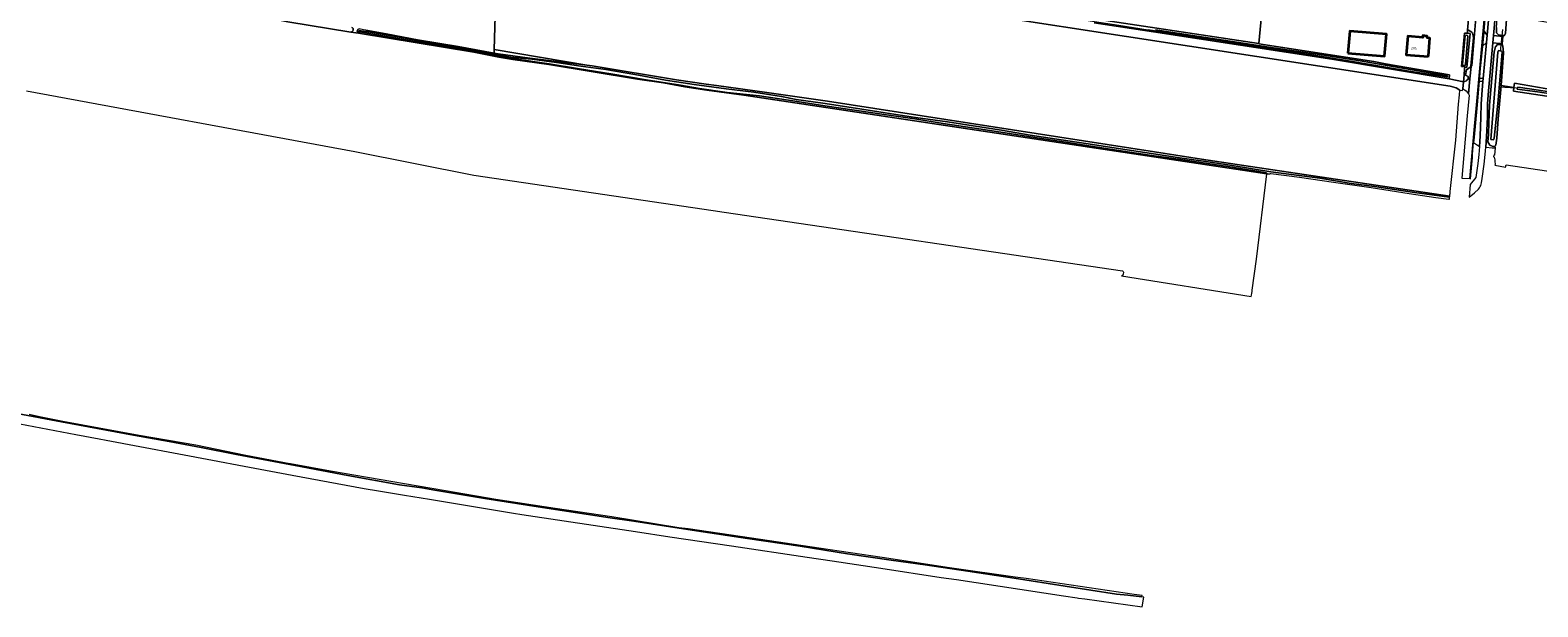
# Model space of a CAD drawing. Header units: metres. Extents: x 149984 to 156489, y 469398 to 478068.
# Tile 606 of 656: x 154388 to 155209, y 469727 to 470041. Entities that reach past the tile are written whole.
import ezdxf
from ezdxf.enums import TextEntityAlignment as Align

# ---------------------------------------------------------------- set-up
doc = ezdxf.new("R2010")
doc.units = ezdxf.units.M
doc.header["$LTSCALE"] = 0.75
for name, color, linetype, lineweight in [('B-WE-GR-GRAS-GV', 252, 'Continuous', 13), ('B-WE-KW-KUNSTWERK_DUIKER-G', 6, 'Continuous', 18), ('B-WE-OG-BEBOUWING-GV', 6, 'Continuous', 35), ('B-WE-OG-BEBOUWING-T18', 1, 'Continuous', 18), ('B-WE-OG-TERREIN_ERF-GV', 252, 'Continuous', 18), ('B-WE-OG-TERREIN_OEVER-GV', 252, 'Continuous', 18), ('B-WE-OG-WATER_SLOOT-GV', 252, 'Continuous', 18), ('B-WE-OG-WEG-GV', 252, 'Continuous', 18), ('B-WE-VH-GESLOTENVERHARDING_ASFALT-GV', 252, 'Continuous', 18), ('B-WE-VH-GESLOTENVERHARDING_BETON-GV', 252, 'Continuous', 18), ('B-WE-VH-OPENVERHARDING_BETONSTRAATSTEEN-GV', 252, 'Continuous', 18), ('B-WE-VH-OPENVERHARDING_STRAATBAKSTEEN-GV', 252, 'Continuous', 18)]:
    doc.layers.add(name, color=color, linetype=linetype, lineweight=lineweight)
doc.styles.add('NLCS-ISO-M750-T18', font='NLCS-ISO.ttf', dxfattribs={"height": 1.35})

msp = doc.modelspace()

# ---------------------------------------------------------------- linework, layer by layer
at = {"layer": 'B-WE-GR-GRAS-GV', "flags": 128}
for points in [[(154900.806, 470099.825), (154781.351, 470117.977), (154704.357, 470131.074), (154702.64, 470131.38), (154701.385, 470124.456), (154703.204, 470124.023), (154697.515, 470089.23), (154697.452, 470088.846), (154698.18, 470088.729), (154814.212, 470070.034), (154959.627, 470048.047), (155057.417, 470033.442), (155060.989, 470071.622), (155057.068, 470072.189), (155057.338, 470075.273), (155055.33, 470075.588)], [(154641.889, 470054.567), (154641.132, 470030.074), (154691.45, 470021.68), (154694.395, 470021.265), (154740.368, 470013.661), (154756.556, 470011.361), (154762.158, 470010.565), (154789.554, 470006.672), (154822.63, 470001.972), (155000.639, 469974.426), (155026.095, 469970.487), (155065.055, 469964.665), (155142.952, 469953.023), (155161.301, 469950.281), (155161.426, 469951.441), (155161.45, 469951.51), (155161.574, 469952.824), (155164.584, 469980.835), (155166.07, 470000.369), (155166.561, 470005.568), (155166.79, 470007.99), (155164.738, 470009.244), (155161.553, 470010.126), (154738.095, 470075.394)], [(155053.187, 469895.632), (155053.29, 469896.475), (155053.47, 469897.455), (155053.66, 469898.482), (155053.759, 469899.194), (155056.106, 469915.983), (155061.644, 469962.563), (154776.967, 470005.379), (154756.897, 470008.037), (154744.804, 470009.884), (154733.302, 470011.946), (154719.132, 470014.077), (154670.782, 470022.008), (154651.231, 470024.703), (154643.602, 470025.998), (154630.095, 470028.681), (154567.209, 470038.996), (154563.008, 470039.685), (154528.834, 470045.29), (154383.058, 470074.309)], [(155218.612, 470044.221), (155208.36, 470045.902), (155198.515, 470047.263), (155192.955, 470047.876), (155192.411, 470047.555), (155192.243, 470046.448), (155191.636, 470039.096), (155191.106, 470037.843), (155190.486, 470037.821), (155190.212, 470037.229), (155189.872, 470033.265), (155189.946, 470032.456), (155190.258, 470032.233), (155190.654, 470028.276), (155189.437, 470012.94), (155189.284, 470011.013), (155189.248, 470010.618), (155193.829, 470009.923), (155196.24, 470009.517), (155196.62, 470011.748), (155217.438, 470008.294)], [(155245.596, 469999.96), (155196.08, 470007.412), (155196.24, 470009.517), (155193.829, 470009.923), (155189.248, 470010.618), (155189.054, 470008.469), (155187.606, 469992.405), (155186.938, 469981.833), (155186.413, 469978.145), (155185.806, 469977.509), (155185.965, 469976.621), (155185.647, 469972.603), (155185.229, 469972.63), (155185.128, 469971.711), (155185.417, 469971.582), (155185.796, 469970.046), (155185.851, 469969.371), (155185.989, 469967.651), (155185.916, 469967.164), (155191.731, 469966.151), (155191.942, 469967.45), (155232.253, 469961.337)], [(154386.414, 470007.693), (154565.154, 469974.708), (154630.083, 469961.769), (154760.278, 469942.54), (154766.334, 469941.645), (154983.166, 469909.62)], [(154983.695, 469909.003), (154983.598, 469907.959), (154983.27, 469907.327), (154982.64, 469906.886), (155053.187, 469895.632)]]:
    msp.add_lwpolyline(points, dxfattribs=at)
at = {"layer": 'B-WE-GR-GRAS-GV'}
msp.add_lwpolyline([(154983.166, 469909.62, -0.2929435), (154983.695, 469909.003)], format="xyb", dxfattribs=at)
at = {"layer": 'B-WE-KW-KUNSTWERK_DUIKER-G', "flags": 128}
for points in [[(155189.947, 470041.087), (155188.683, 470029.061)], [(155188.121, 470009.919), (155197.526, 470009.228)]]:
    msp.add_lwpolyline(points, dxfattribs=at)
at = {"layer": 'B-WE-OG-BEBOUWING-GV', "flags": 128}
for points in [[(155105.903, 470028.224), (155125.869, 470026.451), (155126.933, 470038.434), (155106.967, 470040.207)], [(155149.622, 470026.278), (155149.652, 470026.626), (155150.476, 470036.344), (155148.954, 470036.479), (155149.041, 470037.499), (155146.702, 470037.697), (155146.616, 470036.686), (155138.401, 470037.416), (155137.543, 470027.304)]]:
    msp.add_lwpolyline(points, close=True, dxfattribs=at)
at = {"layer": 'B-WE-OG-TERREIN_ERF-GV', "flags": 128}
for points in [[(154738.095, 470075.394), (155161.553, 470010.126), (155164.738, 470009.244), (155166.79, 470007.99), (155168.253, 470007.782), (155168.343, 470008.732), (155168.703, 470012.528), (155160.96, 470014.155), (155097.15, 470024.97), (155000, 470039.765), (154967.79, 470044.67)], [(155060.989, 470071.622), (155057.417, 470033.442), (155057.337, 470033.219), (155120.02, 470023.6), (155126.33, 470022.43), (155161.202, 470016.298), (155160.96, 470014.155), (155168.703, 470012.528), (155169.092, 470016.393), (155169.3, 470019.513), (155169.476, 470020.648), (155167.761, 470020.948), (155169.409, 470039.144), (155170.89, 470038.968), (155170.997, 470040.68), (155171.506, 470046.746)], [(154571.26, 470040.77), (154582.3, 470038.66), (154595.6, 470036.08), (154599.385, 470035.375), (154621.428, 470031.782), (154641.024, 470028.13), (154641.132, 470030.074), (154641.889, 470054.567)], [(154563.008, 470039.685), (154567.209, 470038.996)]]:
    msp.add_lwpolyline(points, dxfattribs=at)
at = {"layer": 'B-WE-OG-TERREIN_ERF-GV'}
for points in [[(154563.623, 470042.184, -0.8066121), (154563.008, 470039.685)], [(154567.209, 470038.996, -0.734565), (154567.524, 470041.406)]]:
    msp.add_lwpolyline(points, format="xyb", dxfattribs=at)
at = {"layer": 'B-WE-OG-TERREIN_ERF-GV', "flags": 128}
for points in [[(155105.903, 470028.224), (155106.967, 470040.207), (155126.933, 470038.434), (155125.869, 470026.451)], [(155146.702, 470037.697), (155149.041, 470037.499), (155148.954, 470036.479), (155150.476, 470036.344), (155149.652, 470026.626), (155149.622, 470026.278), (155137.543, 470027.304), (155138.401, 470037.416), (155146.616, 470036.686)], [(154641.132, 470030.074), (154641.024, 470028.13), (154643.23, 470027.76), (154660.41, 470025.38), (154691.45, 470021.68)]]:
    msp.add_lwpolyline(points, close=True, dxfattribs=at)
at = {"layer": 'B-WE-OG-TERREIN_OEVER-GV', "flags": 128}
for points in [[(154494.029, 470052.577), (154477.269, 470056.431), (154459.226, 470060.155), (154447.084, 470062.333), (154435.847, 470064.572), (154419.92, 470067.801), (154400.627, 470071.671), (154390.884, 470073.505), (154383.114, 470074.639), (154383.058, 470074.309), (154528.834, 470045.29), (154563.008, 470039.685)], [(154967.79, 470044.67), (155000, 470039.765), (155097.15, 470024.97), (155160.96, 470014.155), (155161.202, 470016.298), (155126.33, 470022.43), (155120.02, 470023.6), (155057.337, 470033.219), (155057.417, 470033.442), (154959.627, 470048.047)], [(155186.776, 470042.225), (155186.767, 470039.15), (155187.909, 470038.083), (155188.922, 470037.947), (155189.993, 470037.804), (155190.486, 470037.821), (155191.106, 470037.843), (155191.636, 470039.096), (155192.243, 470046.448)], [(154567.209, 470038.996), (154630.095, 470028.681), (154643.602, 470025.998), (154651.231, 470024.703), (154670.782, 470022.008), (154719.132, 470014.077), (154733.302, 470011.946), (154744.804, 470009.884), (154756.897, 470008.037), (154776.967, 470005.379), (155061.644, 469962.563), (155061.983, 469962.558)], [(155161.233, 469949.782), (155161.301, 469950.281), (155142.952, 469953.023), (155065.055, 469964.665), (155026.095, 469970.487), (155000.639, 469974.426), (154822.63, 470001.972), (154789.554, 470006.672), (154762.158, 470010.565), (154756.556, 470011.361), (154740.368, 470013.661), (154694.395, 470021.265), (154691.45, 470021.68), (154660.41, 470025.38), (154643.23, 470027.76), (154641.024, 470028.13), (154621.428, 470031.782), (154599.385, 470035.375), (154595.6, 470036.08), (154582.3, 470038.66), (154571.26, 470040.77), (154569.86, 470040.94), (154567.524, 470041.406)], [(154567.621, 470040.536), (154574.69, 470039.375), (154589.304, 470036.821), (154605.526, 470033.997), (154622.437, 470030.969), (154634.671, 470028.817), (154645.253, 470026.952), (154650.079, 470026.072), (154655.386, 470025.506), (154661.566, 470024.837), (154674.943, 470023.073), (154688.241, 470021.162), (154701.807, 470019.197), (154717.715, 470016.487), (154734.445, 470013.552), (154749.906, 470011.2), (154767.333, 470008.699), (154782.525, 470006.874), (154797.512, 470004.654), (154805.44, 470002.96), (154819.999, 470000.866), (154837.795, 469998.208), (154853.917, 469995.778), (154870.452, 469993.109), (154887.828, 469990.743), (154904.243, 469988.267), (154917.307, 469986.222), (154932.855, 469983.618), (154950.939, 469980.78), (154966.747, 469978.469), (154981.987, 469976.043), (154998.996, 469973.556), (155014.222, 469971.26), (155028.561, 469969.179), (155042.814, 469966.957), (155063.95, 469963.651), (155090.602, 469960.085), (155107.567, 469957.272), (155120.396, 469955.542), (155142.198, 469952.338), (155160.953, 469949.781)], [(155061.276, 469963.044), (155056.259, 469963.896), (155042.908, 469966.067), (155030.718, 469967.921), (155014.984, 469970.231), (154999.09, 469972.548), (154983.443, 469974.839), (154967.148, 469977.322), (154952.388, 469979.649), (154935.372, 469982.21), (154919.311, 469984.82), (154902.568, 469987.395), (154885.493, 469989.875), (154870.038, 469992.401), (154853.43, 469994.736), (154837.335, 469997.219), (154821.074, 469999.548), (154803.757, 470002.135), (154785.553, 470004.892), (154767.932, 470006.737), (154752.827, 470009.009), (154742.548, 470010.812), (154723.903, 470013.721), (154704.537, 470016.903), (154687.587, 470019.664), (154670.958, 470022.326), (154652.187, 470025.162), (154642.787, 470026.87), (154620.863, 470030.571), (154601.336, 470034.046), (154581.482, 470037.399), (154567.683, 470039.762)], [(155041.493, 470034.133), (155033.622, 470035.393), (155014.365, 470038.178), (154997.065, 470040.867)], [(155001.035, 470040.929), (155024.96, 470037.252), (155041.803, 470034.706), (155065.399, 470031.14), (155090.307, 470027.391), (155113.709, 470023.733), (155135.616, 470019.974), (155159.955, 470015.909)], [(155168.267, 470022.009), (155169.449, 470036.028), (155169.71, 470037.426)], [(155171.192, 470037.287), (155169.834, 470022.114)], [(155159.568, 470015.197), (155140.228, 470018.245), (155108.406, 470023.681), (155085.177, 470027.359), (155061.653, 470030.976), (155041.493, 470034.133)], [(155169.834, 470022.114), (155169.822, 470021.983)], [(155222.476, 470005.121), (155209.044, 470007.127), (155197.974, 470008.656), (155198.127, 470009.662), (155199.892, 470009.435), (155220.509, 470006.453)], [(154381.342, 469832.092), (154405.498, 469827.464), (154425.085, 469823.954), (154444.771, 469820.325), (154464.112, 469816.849), (154481.56, 469813.48), (154500.832, 469809.695), (154532.664, 469803.667), (154561.439, 469798.329), (154589.566, 469793.257), (154601.726, 469791.52), (154607.62, 469790.51), (154635.92, 469785.74), (154664.98, 469781.27), (154704.24, 469775.18), (154715.905, 469773.529), (154751.305, 469768.16), (154778.976, 469763.969), (154807.591, 469759.894), (154833.361, 469755.703), (154857.198, 469752.222), (154875.631, 469749.623), (154898.873, 469746.142), (154924.123, 469742.312), (154951.868, 469738.014), (154979.963, 469733.653), (154985.982, 469733.183), (154993.637, 469732.262)], [(154993.637, 469732.262), (154993.768, 469732.899), (154989.58, 469733.523), (154930.695, 469742.296), (154924.64, 469742.98), (154889.04, 469748.08), (154852.4, 469753.71), (154817.8, 469758.77), (154781.09, 469764.09), (154746.64, 469769.18), (154741.626, 469769.89), (154705.09, 469775.705), (154674.302, 469780.322), (154641.986, 469785.28), (154614.642, 469790.003), (154592.248, 469793.715), (154572.204, 469797.287), (154551.926, 469800.694), (154530.191, 469804.562), (154529.89, 469804.62), (154505.83, 469809.21), (154478.67, 469814.74), (154447.74, 469820.11), (154406.23, 469827.74), (154393.55, 469830.3), (154387.9, 469831.42)]]:
    msp.add_lwpolyline(points, dxfattribs=at)
at = {"layer": 'B-WE-OG-TERREIN_OEVER-GV'}
for points in [[(154563.008, 470039.685, 0.8066121), (154563.623, 470042.184)], [(154567.524, 470041.406, 0.734565), (154567.209, 470038.996)], [(154567.683, 470039.762, -0.9867596), (154567.621, 470040.536)], [(155169.71, 470037.426, -0.8079294), (155171.192, 470037.287)], [(155169.822, 470021.983, -0.8552728), (155168.267, 470022.009)], [(155159.955, 470015.909, -0.9520378), (155159.568, 470015.197)], [(155061.983, 469962.558, 0.2747664), (155061.276, 469963.044)], [(155160.953, 469949.781, 0.0607765), (155161.233, 469949.782)]]:
    msp.add_lwpolyline(points, format="xyb", dxfattribs=at)
at = {"layer": 'B-WE-OG-TERREIN_OEVER-GV', "flags": 128}
for points in [[(155170.89, 470038.968), (155169.409, 470039.144), (155167.761, 470020.948), (155169.476, 470020.648), (155170.637, 470020.445), (155172.417, 470038.786)], [(155189.054, 470008.469), (155189.248, 470010.618), (155189.284, 470011.013), (155189.437, 470012.94), (155190.654, 470028.276), (155190.258, 470032.233), (155189.946, 470032.456), (155189.487, 470032.785), (155188.552, 470032.813), (155187.231, 470032.853), (155186.14, 470031.652), (155185.518, 470028.949), (155183.255, 470004.052), (155182.968, 469999.659), (155182.64, 469990.413), (155182.434, 469983.936), (155182.07, 469979.937), (155183.179, 469978.135), (155184.376, 469977.622), (155184.955, 469977.374), (155185.806, 469977.509), (155186.413, 469978.145), (155186.938, 469981.833), (155187.606, 469992.405)], [(155183.583, 469981.181), (155187.57, 470028.685), (155187.872, 470029.587), (155189.386, 470029.391), (155189.861, 470028.833), (155187.583, 470002.651), (155185.571, 469981.824), (155185.052, 469981.022)], [(155196.62, 470011.748), (155196.24, 470009.517), (155196.08, 470007.412), (155245.596, 469999.96), (155502.262, 469961.33), (155544.859, 469954.319), (155622.554, 469942.046), (155628.801, 469941.133), (155717.238, 469927.639), (155775.777, 469918.246), (155779.217, 469917.849), (155780.321, 469918.064), (155780.452, 469919.081), (155780.386, 469920.383), (155648.939, 469940.786), (155524.222, 469960.933), (155351.714, 469987.127), (155217.438, 470008.294)]]:
    msp.add_lwpolyline(points, close=True, dxfattribs=at)
at = {"layer": 'B-WE-OG-WATER_SLOOT-GV', "flags": 128}
for points in [[(154770.6, 470074.8), (154790.086, 470071.896), (154803.385, 470070.1), (154820.562, 470067.498), (154838.854, 470065.101), (154854.944, 470062.625), (154871.331, 470060.223), (154886.855, 470058.007), (154904.308, 470055.419), (154919.202, 470052.854), (154934.756, 470050.579), (154950.665, 470048.118), (154965.559, 470045.813), (154981.207, 470043.43), (154997.065, 470040.867), (155014.365, 470038.178), (155033.622, 470035.393), (155041.493, 470034.133), (155061.653, 470030.976), (155085.177, 470027.359), (155108.406, 470023.681), (155140.228, 470018.245), (155159.568, 470015.197)], [(155160.953, 469949.781), (155142.198, 469952.338), (155120.396, 469955.542), (155107.567, 469957.272), (155090.602, 469960.085), (155063.95, 469963.651), (155042.814, 469966.957), (155028.561, 469969.179), (155014.222, 469971.26), (154998.996, 469973.556), (154981.987, 469976.043), (154966.747, 469978.469), (154950.939, 469980.78), (154932.855, 469983.618), (154917.307, 469986.222), (154904.243, 469988.267), (154887.828, 469990.743), (154870.452, 469993.109), (154853.917, 469995.778), (154837.795, 469998.208), (154819.999, 470000.866), (154805.44, 470002.96), (154797.512, 470004.654), (154782.525, 470006.874), (154767.333, 470008.699), (154749.906, 470011.2), (154734.445, 470013.552), (154717.715, 470016.487), (154701.807, 470019.197), (154688.241, 470021.162), (154674.943, 470023.073), (154661.566, 470024.837), (154655.386, 470025.506), (154650.079, 470026.072), (154645.253, 470026.952), (154634.671, 470028.817), (154622.437, 470030.969), (154605.526, 470033.997), (154589.304, 470036.821), (154574.69, 470039.375), (154567.621, 470040.536)], [(154567.683, 470039.762), (154581.482, 470037.399), (154601.336, 470034.046), (154620.863, 470030.571), (154642.787, 470026.87), (154652.187, 470025.162), (154670.958, 470022.326), (154687.587, 470019.664), (154704.537, 470016.903), (154723.903, 470013.721), (154742.548, 470010.812), (154752.827, 470009.009), (154767.932, 470006.737), (154785.553, 470004.892), (154803.757, 470002.135), (154821.074, 469999.548), (154837.335, 469997.219), (154853.43, 469994.736), (154870.038, 469992.401), (154885.493, 469989.875), (154902.568, 469987.395), (154919.311, 469984.82), (154935.372, 469982.21), (154952.388, 469979.649), (154967.148, 469977.322), (154983.443, 469974.839), (154999.09, 469972.548), (155014.984, 469970.231), (155030.718, 469967.921), (155042.908, 469966.067), (155056.259, 469963.896), (155061.276, 469963.044)], [(155159.955, 470015.909), (155135.616, 470019.974), (155113.709, 470023.733), (155090.307, 470027.391), (155065.399, 470031.14), (155041.803, 470034.706), (155024.96, 470037.252), (155001.035, 470040.929)], [(155169.71, 470037.426), (155169.449, 470036.028), (155168.267, 470022.009)], [(155169.822, 470021.983), (155169.834, 470022.114), (155171.192, 470037.287)], [(155220.509, 470006.453), (155199.892, 470009.435), (155198.127, 470009.662), (155197.974, 470008.656), (155209.044, 470007.127), (155222.476, 470005.121)], [(155061.983, 469962.558), (155063.375, 469962.539)], [(155063.946, 469962.751), (155079.468, 469960.642), (155098.097, 469957.92), (155118.509, 469954.968), (155139.283, 469951.778), (155153.725, 469949.624), (155160.885, 469948.735)], [(155161.087, 469948.705), (155161.233, 469949.782)], [(154375.234, 469827.869), (154413.401, 469820.69), (154426.122, 469818.298), (154429.821, 469817.602), (154487.777, 469806.607), (154504.949, 469803.349), (154531.035, 469798.521), (154570.322, 469791.25), (154578.033, 469789.976), (154592.24, 469787.628), (154605.844, 469785.38), (154651.595, 469777.82), (154656.12, 469777.134), (154717.988, 469767.75), (154736.795, 469764.898), (154770.294, 469759.958), (154811.543, 469753.876), (154825.133, 469751.82), (154851.62, 469747.811), (154884.477, 469742.839), (154892.752, 469741.587), (154951.103, 469732.806), (154958.422, 469731.705), (154959.265, 469731.578), (154962.707, 469731.102), (154993.849, 469726.794), (154994.686, 469732.085), (154993.637, 469732.262), (154985.982, 469733.183), (154979.963, 469733.653), (154951.868, 469738.014), (154924.123, 469742.312), (154898.873, 469746.142), (154875.631, 469749.623), (154857.198, 469752.222), (154833.361, 469755.703), (154807.591, 469759.894), (154778.976, 469763.969), (154751.305, 469768.16), (154715.905, 469773.529), (154704.24, 469775.18), (154664.98, 469781.27), (154635.92, 469785.74), (154607.62, 469790.51), (154601.726, 469791.52), (154589.566, 469793.257), (154561.439, 469798.329), (154532.664, 469803.667), (154500.832, 469809.695), (154481.56, 469813.48), (154464.112, 469816.849), (154444.771, 469820.325), (154425.085, 469823.954), (154405.498, 469827.464), (154381.342, 469832.092)]]:
    msp.add_lwpolyline(points, dxfattribs=at)
at = {"layer": 'B-WE-OG-WATER_SLOOT-GV'}
for points in [[(154567.621, 470040.536, 0.9867596), (154567.683, 470039.762)], [(155171.192, 470037.287, 0.8079294), (155169.71, 470037.426)], [(155168.267, 470022.009, 0.8552728), (155169.822, 470021.983)], [(155159.568, 470015.197, 0.9520378), (155159.955, 470015.909)], [(155061.276, 469963.044, -0.2747664), (155061.983, 469962.558)], [(155063.375, 469962.539, -0.1762026), (155063.946, 469962.751)], [(155160.885, 469948.735, -0.0387506), (155161.087, 469948.705)], [(155161.233, 469949.782, -0.0607765), (155160.953, 469949.781)]]:
    msp.add_lwpolyline(points, format="xyb", dxfattribs=at)
at = {"layer": 'B-WE-OG-WATER_SLOOT-GV', "flags": 128}
msp.add_lwpolyline([(155183.583, 469981.181), (155185.052, 469981.022), (155185.571, 469981.824), (155187.583, 470002.651), (155189.861, 470028.833), (155189.386, 470029.391), (155187.872, 470029.587), (155187.57, 470028.685)], close=True, dxfattribs=at)
at = {"layer": 'B-WE-OG-WEG-GV', "flags": 128}
for points in [[(155184.732, 470072.795), (155182.559, 470071.022), (155182.549, 470070.908), (155181.857, 470062.959), (155179.896, 470040.277), (155179.894, 470040.254), (155181.633, 470038.024)], [(155193.488, 470072.121), (155193.213, 470072.106), (155191.934, 470072.211), (155188.187, 470072.518), (155185.118, 470037.697), (155190.212, 470037.229), (155190.486, 470037.821), (155189.993, 470037.804), (155188.922, 470037.947), (155187.909, 470038.083), (155186.767, 470039.15), (155186.776, 470042.225), (155187.567, 470052.183), (155188.971, 470068.307), (155189.525, 470070.362), (155190.663, 470071.313), (155191.849, 470071.279), (155192.893, 470071.249), (155193.416, 470071.26)], [(155181.269, 470033.961), (155179.113, 470032.038), (155179.096, 470031.857), (155177.772, 470017.921), (155177.474, 470014.644), (155179.482, 470014.438)], [(155189.872, 470033.265), (155188.593, 470033.377), (155184.759, 470033.711), (155182.327, 470007.706), (155181.824, 470000.556), (155181.773, 469993.286), (155181.257, 469982.685), (155180.869, 469976.938), (155184.33, 469976.723), (155185.965, 469976.621), (155185.806, 469977.509), (155184.955, 469977.374), (155184.376, 469977.622), (155183.179, 469978.135), (155182.07, 469979.937), (155182.434, 469983.936), (155182.64, 469990.413), (155182.968, 469999.659), (155183.255, 470004.052), (155185.518, 470028.949), (155186.14, 470031.652), (155187.231, 470032.853), (155188.552, 470032.813), (155189.487, 470032.785), (155189.946, 470032.456)], [(155169.83, 470016.185), (155169.092, 470016.393), (155168.703, 470012.528), (155170.4, 470013.129), (155170.648, 470013.403), (155171.293, 470014.069), (155171.367, 470015.536)], [(155178.271, 469993.356), (155178.364, 470000.677), (155178.886, 470008.044), (155179.349, 470012.752), (155177.32, 470012.956), (155176.141, 470000), (155175.077, 469988.318), (155174.411, 469980.635), (155174.321, 469979.597), (155177.419, 469977.311), (155177.813, 469982.923)]]:
    msp.add_lwpolyline(points, close=True, dxfattribs=at)
for points in [[(155171.43, 470040.64), (155170.997, 470040.68), (155170.89, 470038.968), (155172.417, 470038.786), (155170.637, 470020.445), (155169.476, 470020.648), (155169.3, 470019.513), (155169.092, 470016.393), (155169.83, 470016.185), (155170.383, 470019.178), (155172.901, 470020.825), (155172.819, 470021.037), (155174.282, 470036.732)], [(155174.282, 470036.732), (155174.24, 470036.76), (155174.074, 470037.48)]]:
    msp.add_lwpolyline(points, dxfattribs=at)
at = {"layer": 'B-WE-OG-WEG-GV'}
msp.add_lwpolyline([(155174.074, 470037.48, 0.3435672), (155171.43, 470040.64)], format="xyb", dxfattribs=at)
at = {"layer": 'B-WE-VH-GESLOTENVERHARDING_ASFALT-GV', "flags": 128}
msp.add_lwpolyline([(155175.755, 470049.645), (155174.627, 470036.506), (155173.265, 470021.282), (155172.901, 470020.825), (155172.298, 470014.185), (155171.564, 470006.112), (155171.881, 470005.382), (155170.842, 469994.145), (155167.844, 469960.195), (155172.23, 469959.93), (155174.728, 469988.349), (155175.789, 470000), (155177.423, 470017.953), (155179.547, 470040.309), (155181.508, 470062.989)], dxfattribs=at)
at = {"layer": 'B-WE-VH-GESLOTENVERHARDING_BETON-GV', "flags": 128}
for points in [[(155178.624, 469957.661), (155178.981, 469959.889), (155179.987, 469967.715), (155180.546, 469972.93), (155180.869, 469976.938), (155181.257, 469982.685), (155181.773, 469993.286), (155181.824, 470000.556), (155182.327, 470007.706), (155184.759, 470033.711), (155185.118, 470037.697), (155188.187, 470072.518), (155188.552, 470076.515), (155191.259, 470107.507), (155191.61, 470111.512), (155199.274, 470199.92), (155199.638, 470203.92), (155204.777, 470262.837), (155205.215, 470267.587), (155205.579, 470271.737), (155209.833, 470320.281)], [(155184.732, 470072.795), (155181.633, 470038.024), (155181.269, 470033.961), (155179.482, 470014.438), (155179.349, 470012.752), (155178.886, 470008.044), (155178.364, 470000.677), (155178.271, 469993.356), (155177.813, 469982.923), (155177.419, 469977.311), (155177.102, 469973.097), (155176.576, 469968.109), (155175.566, 469960.46), (155172.396, 469956.612), (155171.83, 469949.74)], [(155181.508, 470062.989), (155179.547, 470040.309), (155177.423, 470017.953), (155175.789, 470000), (155174.728, 469988.349), (155172.23, 469959.93), (155172.662, 469959.83), (155173.617, 469971.401), (155173.745, 469972.952), (155174.321, 469979.597), (155174.411, 469980.635), (155175.077, 469988.318), (155176.141, 470000), (155177.32, 470012.956), (155177.474, 470014.644), (155177.772, 470017.921), (155179.096, 470031.857), (155179.113, 470032.038), (155179.813, 470039.402), (155179.894, 470040.254), (155179.896, 470040.277), (155181.857, 470062.959)], [(155171.83, 469949.74), (155174.78, 469952.131), (155176.88, 469954.114), (155177.529, 469954.865)]]:
    msp.add_lwpolyline(points, dxfattribs=at)
msp.add_lwpolyline([(155174.627, 470036.506), (155174.282, 470036.732), (155172.819, 470021.037), (155172.901, 470020.825), (155173.265, 470021.282)], close=True, dxfattribs=at)
at = {"layer": 'B-WE-VH-GESLOTENVERHARDING_BETON-GV'}
msp.add_lwpolyline([(155177.529, 469954.865, 0.1298087), (155178.624, 469957.661)], format="xyb", dxfattribs=at)
at = {"layer": 'B-WE-VH-OPENVERHARDING_BETONSTRAATSTEEN-GV', "flags": 128}
for points in [[(155172.155, 470046.69), (155171.506, 470046.746), (155170.997, 470040.68), (155171.43, 470040.64)], [(155174.074, 470037.48), (155174.24, 470036.76), (155174.282, 470036.732), (155174.627, 470036.506), (155175.755, 470049.645), (155175.68, 470049.648), (155175.608, 470049.538), (155175.261, 470049.495)]]:
    msp.add_lwpolyline(points, dxfattribs=at)
at = {"layer": 'B-WE-VH-OPENVERHARDING_BETONSTRAATSTEEN-GV'}
msp.add_lwpolyline([(155171.43, 470040.64, -0.3435672), (155174.074, 470037.48)], format="xyb", dxfattribs=at)
at = {"layer": 'B-WE-VH-OPENVERHARDING_BETONSTRAATSTEEN-GV', "flags": 128}
for points in [[(155181.633, 470038.024), (155179.894, 470040.254), (155179.813, 470039.402), (155179.113, 470032.038), (155181.269, 470033.961)], [(155185.118, 470037.697), (155184.759, 470033.711), (155188.593, 470033.377), (155189.872, 470033.265), (155190.212, 470037.229)], [(155171.293, 470014.069), (155172.298, 470014.185), (155172.901, 470020.825), (155170.383, 470019.178), (155169.83, 470016.185), (155171.367, 470015.536)], [(155179.482, 470014.438), (155177.474, 470014.644), (155177.32, 470012.956), (155179.349, 470012.752)]]:
    msp.add_lwpolyline(points, close=True, dxfattribs=at)
at = {"layer": 'B-WE-VH-OPENVERHARDING_STRAATBAKSTEEN-GV', "flags": 128}
msp.add_lwpolyline([(155170.237, 470007.603), (155171.564, 470006.112), (155172.298, 470014.185), (155171.293, 470014.069), (155170.648, 470013.403), (155170.4, 470013.129), (155168.703, 470012.528), (155168.343, 470008.732), (155168.718, 470008.509), (155169.273, 470008.177)], close=True, dxfattribs=at)

# ---------------------------------------------------------------- texts
at = {"layer": 'B-WE-OG-BEBOUWING-T18', "style": 'NLCS-ISO-M750-T18'}
msp.add_text('285', height=1.35, rotation=355.2, dxfattribs=at).set_placement((155141.858, 470030.842), align=Align.MIDDLE)

doc.saveas('drawing.dxf')
